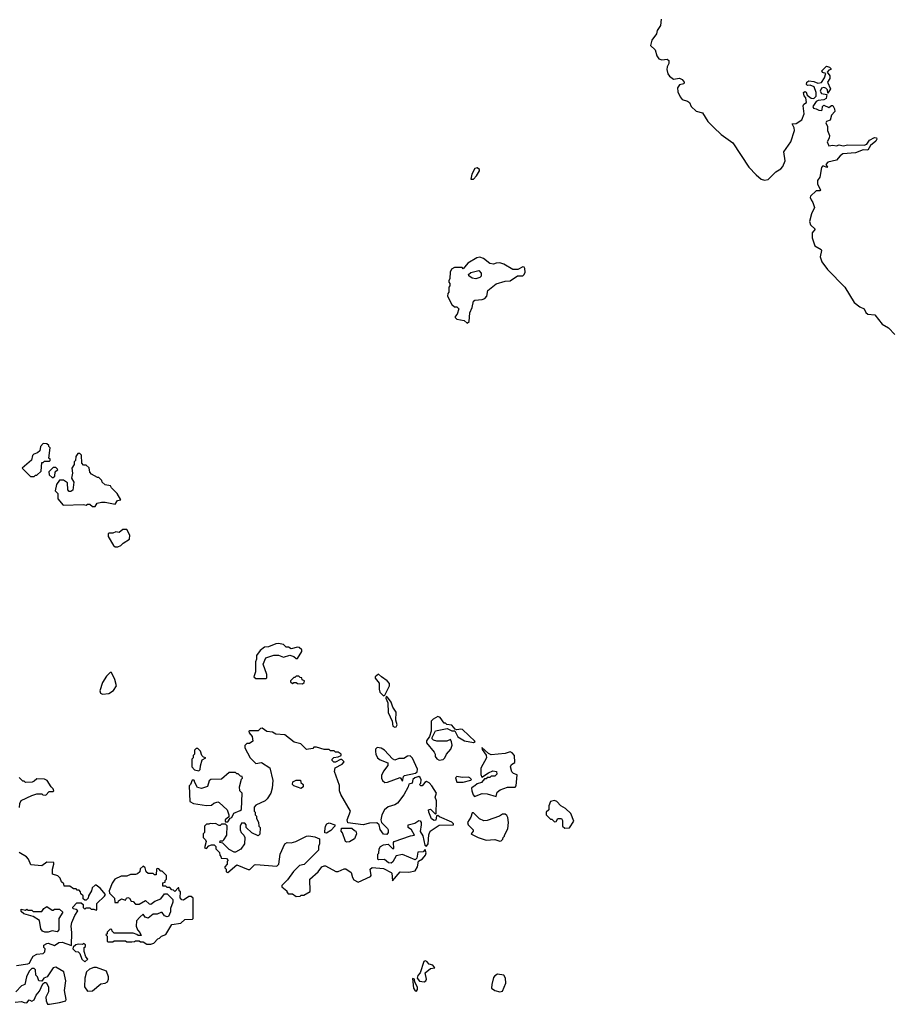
# Model space of a CAD drawing. Extents: x 2219101 to 2444320, y 201258 to 358766.
# Tile 344 of 349: x 2372800 to 2379688, y 340787 to 348570. Entities that reach past the tile are written whole.
import ezdxf

# ---------------------------------------------------------------- set-up
doc = ezdxf.new("R2010")
doc.units = 0

msp = doc.modelspace()

# ---------------------------------------------------------------- linework, layer by layer
at = {"layer": '0CON10XD'}
for points in [[(2377870, 348575), (2377864.4, 348525), (2377836.9, 348485), (2377830.9, 348459.1), (2377795, 348407.5), (2377784.4, 348365), (2377822, 348332), (2377833.6, 348283.6), (2377851.7, 348261.7), (2377875, 348251.4), (2377916.7, 348256.7), (2377928.3, 348248.3), (2377930, 348225), (2377915, 348197.5), (2377913, 348177), (2377921.3, 348141.3), (2377933.4, 348123.4), (2377965, 348101.2), (2378015, 348108.8), (2378035, 348096.7), (2378050, 348075), (2378048, 348062), (2378015, 348053.8), (2377998.6, 348031.4), (2377999.3, 347999.3), (2378019.5, 347959.5), (2378035, 347940), (2378076.7, 347926.7), (2378093.8, 347915), (2378106, 347885), (2378145, 347845.8), (2378195, 347832.5), (2378238.6, 347765), (2378285, 347716.9), (2378343.8, 347663.8), (2378436.3, 347596.3), (2378561.4, 347405), (2378620.8, 347345), (2378659.7, 347309.7), (2378685, 347302.5), (2378713.3, 347306.7), (2378775, 347367.5), (2378815, 347390.8), (2378831.1, 347408.9), (2378848.6, 347455), (2378837.5, 347525), (2378893.8, 347605), (2378922, 347695), (2378920, 347715), (2378903, 347747), (2378935, 347750), (2378981.7, 347778.3), (2378998, 347825), (2378991.7, 347888.3), (2378997, 347903), (2379017.5, 347915), (2379011.7, 347951.7), (2378998.3, 347968.3), (2378992.5, 347995), (2379005, 348002.5), (2379015, 347997.5), (2379023.3, 347973.3), (2379055, 347948.8), (2379075, 347946.7), (2379093.8, 347966.2), (2379092.5, 347995), (2379078.3, 348038.3), (2379045, 348052.5), (2379025, 348050), (2379018.3, 348058.3), (2379020, 348075), (2379035, 348087.5), (2379075, 348082.5), (2379107, 348067), (2379136.1, 348073.9), (2379158.8, 348111.2), (2379170, 348145), (2379145, 348152.5), (2379137.5, 348165), (2379175, 348202.5), (2379200, 348195), (2379210, 348185), (2379210, 348175), (2379195, 348170), (2379180, 348155), (2379202.5, 348125), (2379202.5, 348105), (2379182.5, 348075), (2379206.4, 348023.6), (2379185, 347990), (2379182.5, 348015), (2379169.2, 348029.2), (2379155, 348033.8), (2379135, 348030), (2379126.2, 348005), (2379136.4, 347986.4), (2379177.5, 347977.5), (2379173.6, 347946.4), (2379155, 347936.7), (2379108.8, 347931.2), (2379095, 347923.8), (2379067.5, 347885), (2379071.7, 347871.7), (2379095, 347866.7), (2379113.6, 347853.6), (2379135, 347852.5), (2379141.7, 347858.3), (2379143.3, 347885), (2379155, 347893.3), (2379195, 347876.7), (2379215, 347892.5), (2379225, 347892.5), (2379238.8, 347865), (2379240, 347845), (2379214.4, 347815.6), (2379203.3, 347776.7), (2379174.2, 347765.8), (2379170, 347755), (2379184, 347725), (2379182, 347695), (2379199.4, 347655), (2379197.1, 347632.9), (2379180, 347605), (2379195, 347573.8), (2379225, 347578), (2379255, 347572.9), (2379275, 347580.8), (2379305.9, 347574.1), (2379345, 347580.8), (2379472.9, 347577.1), (2379493, 347587), (2379515, 347616.7), (2379555, 347637.5), (2379570, 347635), (2379572.5, 347625), (2379565, 347610), (2379523.8, 347576.2), (2379501.7, 347538.3), (2379465, 347540), (2379405, 347518.6), (2379305, 347510), (2379282.5, 347495), (2379255, 347460), (2379185, 347443.8), (2379170, 347425), (2379182.5, 347405), (2379179.3, 347400.7), (2379155, 347413.3), (2379145, 347413.3), (2379135, 347402.5), (2379123.8, 347326.2), (2379105, 347300), (2379105, 347270), (2379127.5, 347225), (2379121.7, 347218.3), (2379095, 347216.7), (2379050, 347175), (2379046.7, 347165), (2379053.3, 347145), (2379067.5, 347125), (2379080, 347085), (2379056.7, 347035), (2379040, 346975), (2379049.5, 346949.5), (2379086.7, 346915), (2379061.2, 346885), (2379061.2, 346845), (2379082.1, 346782.1), (2379133.6, 346753.6), (2379136.7, 346745), (2379125.7, 346695), (2379138.9, 346655), (2379184.6, 346594.6), (2379320.6, 346455), (2379395, 346333.3), (2379439.5, 346299.5), (2379472.5, 346285), (2379486.2, 346255), (2379501.7, 346241.7), (2379556.1, 346236.1), (2379615, 346162.5), (2379665, 346133.3), (2379715, 346081.9)], [(2376385, 347310), (2376410.6, 347335), (2376434.2, 347375), (2376434, 347385), (2376415, 347400), (2376397, 347393), (2376371.9, 347348.1), (2376365, 347310), (2376385, 347310)], [(2376335, 346172.5), (2376352.5, 346185), (2376357, 346253), (2376376.2, 346295), (2376386.7, 346345), (2376397.5, 346352.5), (2376455, 346357.5), (2376476, 346365), (2376490.8, 346385), (2376499.5, 346430.5), (2376565, 346482), (2376635, 346504.2), (2376675, 346506.7), (2376733.6, 346546.4), (2376775, 346546.5), (2376786.4, 346555), (2376793.6, 346575), (2376792.5, 346602.5), (2376785.8, 346615), (2376775, 346616.7), (2376735, 346596.2), (2376695.7, 346595.7), (2376625, 346636.7), (2376595, 346647.5), (2376565, 346646.7), (2376545, 346638.8), (2376515, 346643.3), (2376465, 346682.5), (2376435, 346692.5), (2376413.3, 346686.7), (2376340, 346645), (2376305, 346600), (2376295, 346610), (2376235, 346610), (2376211.7, 346598.3), (2376202.5, 346575), (2376200, 346525), (2376190, 346505), (2376190, 346495), (2376200, 346485), (2376200, 346465), (2376190, 346455), (2376190, 346415), (2376183, 346407), (2376180, 346385), (2376215, 346320), (2376235, 346300), (2376255, 346300), (2376270, 346285), (2376257, 346243), (2376240, 346225), (2376240, 346215), (2376255, 346202.5), (2376311.7, 346191.7), (2376335, 346172.5)], [(2376405, 346522.5), (2376375, 346527.5), (2376350, 346545), (2376347.5, 346555), (2376365, 346572.5), (2376427, 346587), (2376447, 346567), (2376447, 346543), (2376437, 346533), (2376405, 346522.5)], [(2372915, 344960), (2372925, 344970), (2372935, 344970), (2372968.3, 345001.7), (2372975, 345070), (2372985, 345070), (2372995, 345080), (2373035, 345080), (2373040, 345085), (2373040, 345095), (2373030, 345105), (2373040, 345185), (2373030, 345195), (2373030, 345205), (2373015, 345217.5), (2372985, 345220), (2372963, 345197), (2372958.3, 345161.7), (2372940, 345145), (2372910, 345135), (2372900, 345125), (2372893, 345087), (2372820, 345025), (2372885, 344960), (2372915, 344960)], [(2373395, 344722.5), (2373411.7, 344748.3), (2373445, 344757.5), (2373475, 344757.5), (2373555, 344740), (2373571.7, 344768.3), (2373600, 344775), (2373570, 344825), (2373525, 344870), (2373516.7, 344886.7), (2373475, 344892.5), (2373450, 344915), (2373448.3, 344928.3), (2373425, 344950), (2373415, 344950), (2373367, 344977), (2373353, 344993), (2373348.3, 345028.3), (2373325, 345050), (2373305, 345050), (2373290, 345065), (2373287, 345127), (2373275, 345140), (2373258.3, 345141.7), (2373243, 345117), (2373240, 345085), (2373230, 345075), (2373230, 345055), (2373212.5, 345025), (2373217.5, 344985), (2373210, 344945), (2373227.5, 344915), (2373218.3, 344851.7), (2373205, 344840), (2373191.7, 344841.7), (2373180, 344855), (2373178.3, 344908.3), (2373145, 344930), (2373115, 344930), (2373090, 344895), (2373080, 344845), (2373100, 344825), (2373101.7, 344781.7), (2373143, 344733), (2373305, 344737.5), (2373325, 344732.5), (2373335, 344740), (2373355, 344740), (2373375, 344722.5), (2373395, 344722.5)], [(2373065, 344950), (2373077, 344963), (2373080, 344995), (2373100, 345015), (2373085, 345030), (2373065, 345030), (2373030, 344995), (2373031.7, 344971.7), (2373055, 344950), (2373065, 344950)], [(2373553, 344403), (2373575, 344403.3), (2373600, 344415), (2373617, 344433), (2373667.5, 344465), (2373670, 344495), (2373645, 344540), (2373615, 344540), (2373585, 344517.5), (2373558.3, 344521.7), (2373535, 344510), (2373505, 344510), (2373500, 344505), (2373500, 344485), (2373540, 344415), (2373553, 344403)], [(2374745, 343362.5), (2374751.7, 343368.3), (2374752.5, 343395), (2374722.5, 343475), (2374743.6, 343526.4), (2374807, 343547), (2374845, 343546.7), (2374885, 343530), (2374935, 343547.5), (2374967, 343537), (2374985, 343520), (2374995, 343520), (2375030, 343575), (2375028.3, 343588.3), (2375007, 343607), (2374995, 343610), (2374945, 343597.5), (2374925, 343610), (2374905, 343610), (2374885, 343630), (2374845, 343640), (2374825, 343637.5), (2374765, 343612.5), (2374735, 343610), (2374700, 343585), (2374670, 343545), (2374670, 343515), (2374662.5, 343495), (2374662.5, 343415), (2374650, 343375), (2374665, 343362.5), (2374745, 343362.5)], [(2373455, 343237.5), (2373505, 343243.8), (2373541.7, 343268.3), (2373563.3, 343305), (2373552.5, 343355), (2373525, 343410), (2373515, 343410), (2373485, 343380), (2373455, 343330), (2373432.5, 343265), (2373437, 343247), (2373455, 343237.5)], [(2375035, 343320), (2375048.3, 343331.7), (2375050, 343345), (2375031.7, 343351.7), (2375028.3, 343368.3), (2375015, 343370), (2375005, 343380), (2374985, 343380), (2374975, 343370), (2374965, 343370), (2374940, 343345), (2374940, 343335), (2374955, 343322.5), (2374965, 343330), (2374985, 343330), (2374995, 343322.5), (2375035, 343320)], [(2375675, 343226.7), (2375685, 343230), (2375722.9, 343305), (2375722.7, 343322.7), (2375703.8, 343345), (2375657.5, 343375), (2375635, 343397.5), (2375610, 343375), (2375610, 343365), (2375640, 343325), (2375639.3, 343279.3), (2375646.7, 343255), (2375675, 343226.7)], [(2375765, 342977.5), (2375775, 342981.4), (2375782.5, 342995), (2375772.1, 343032.1), (2375775.4, 343095.4), (2375749.2, 343135), (2375735.7, 343175), (2375705, 343216.2), (2375695, 343220), (2375693.6, 343206.4), (2375709.5, 343169.5), (2375712, 343095), (2375742.5, 343025), (2375748, 342985), (2375765, 342977.5)], [(2376115, 342716.7), (2376145, 342723.3), (2376160, 342735), (2376173.3, 342765), (2376206.7, 342805), (2376216.7, 342835), (2376211.7, 342861.7), (2376205, 342880), (2376175, 342867.5), (2376095, 342867.5), (2376070, 342875), (2376060, 342885), (2376060, 342895), (2376085, 342950), (2376177, 342967), (2376215, 342950), (2376238.3, 342948.3), (2376261.7, 342901.7), (2376315, 342870), (2376385, 342857.5), (2376400, 342865), (2376298.3, 342958.3), (2376285, 342963.3), (2376255, 342957.5), (2376241.7, 342961.7), (2376215, 342992.5), (2376175, 343000), (2376165, 343010), (2376155, 343010), (2376123, 343053), (2376105, 343062.5), (2376067.7, 343042.3), (2376050, 343025), (2376052.5, 342945), (2376037, 342903), (2376015, 342870), (2376013.3, 342855), (2376075, 342780), (2376082.5, 342765), (2376082.5, 342745), (2376095, 342727.5), (2376115, 342716.7)], [(2374985, 341640), (2375015, 341642.5), (2375025, 341650), (2375045, 341650), (2375095, 341680), (2375092.5, 341775), (2375157.5, 341835), (2375187, 341873), (2375205, 341882.5), (2375215, 341882.5), (2375297, 341837), (2375315, 341836.7), (2375365, 341857.5), (2375377, 341857), (2375418.3, 341828.3), (2375428.3, 341788.3), (2375440.7, 341770.7), (2375475, 341753.3), (2375573, 341797), (2375577.5, 341805), (2375570, 341855), (2375585, 341867.5), (2375675, 341860), (2375735, 341830), (2375740, 341825), (2375745, 341762.5), (2375806.7, 341833.3), (2375875, 341831.2), (2375925, 341841.2), (2375943.3, 341875), (2375951.7, 341918.3), (2375983, 341937), (2376007.5, 341965), (2376012.5, 341985), (2376005, 342010), (2375987, 341993), (2375945, 341990), (2375937.5, 341942.5), (2375925, 341930), (2375825, 341970), (2375775, 341960), (2375747.3, 341912.7), (2375735, 341903.8), (2375715, 341906.2), (2375681.7, 341931.7), (2375635, 341930), (2375630, 341935), (2375630, 341975), (2375637, 341983), (2375640, 342015), (2375650, 342035), (2375675, 342047.5), (2375711.7, 342051.7), (2375745, 342020), (2375755, 342020), (2375752.5, 342065), (2375760, 342075), (2375888.3, 342118.3), (2375920, 342125), (2375895, 342167.5), (2375870, 342185), (2375870, 342205), (2375921.7, 342218.3), (2375955, 342240), (2375965, 342237.5), (2375972.5, 342225), (2375972.5, 342205), (2375963.3, 342153.3), (2375985, 342120), (2376002.5, 342045), (2376015, 342037.5), (2376028.8, 342055), (2376033.9, 342126.1), (2376043.9, 342156.1), (2376115, 342202.5), (2376226.7, 342205), (2376226.7, 342215), (2376215, 342226.7), (2376118.3, 342268.3), (2376105, 342280), (2376092.5, 342277.5), (2376088.3, 342241.7), (2376075, 342240), (2376055, 342252.5), (2376032.5, 342305), (2376030, 342325), (2376045, 342330), (2376085, 342290), (2376090, 342295), (2376092.5, 342395), (2376082.5, 342425), (2376092.5, 342455), (2376057.5, 342515), (2376035, 342537.5), (2376015, 342547.5), (2376000, 342540), (2375980, 342515), (2375970, 342515), (2375960, 342525), (2375970, 342535), (2375971.7, 342561.7), (2375965, 342580), (2375955, 342587.5), (2375921.7, 342578.3), (2375907.5, 342565), (2375900, 342535), (2375875, 342527.5), (2375870, 342505), (2375836.1, 342443.9), (2375785, 342377.5), (2375765, 342363.3), (2375711.7, 342348.3), (2375682.5, 342325), (2375662.5, 342285), (2375652.5, 342245), (2375660, 342225), (2375706.1, 342176.1), (2375712.5, 342165), (2375712.5, 342145), (2375701.7, 342128.3), (2375675, 342132.5), (2375648.3, 342168.3), (2375640, 342205), (2375621.7, 342221.7), (2375565, 342218.8), (2375515, 342205.8), (2375391.7, 342221.7), (2375387.5, 342245), (2375412.5, 342315), (2375336.7, 342445), (2375326.7, 342475), (2375326.1, 342516.1), (2375287, 342627), (2375293.3, 342656.7), (2375347.5, 342685), (2375362.5, 342705), (2375345, 342722.5), (2375335, 342722.5), (2375295, 342700), (2375281.7, 342701.7), (2375270, 342715), (2375270, 342725), (2375281.7, 342738.3), (2375317, 342743), (2375340, 342755), (2375340, 342765), (2375315, 342780), (2375295, 342780), (2375285, 342790), (2375255, 342790), (2375245, 342800), (2375205, 342800), (2375145, 342820), (2375125, 342820), (2375115, 342810), (2375065, 342800), (2375022.5, 342845), (2374969.3, 342859.3), (2374895, 342917.5), (2374825, 342922.5), (2374797, 342937), (2374753, 342943), (2374715, 342970), (2374701.7, 342968.3), (2374685, 342950), (2374615, 342950), (2374610, 342945), (2374613.3, 342933.3), (2374637.5, 342905), (2374641.7, 342868.3), (2374615, 342850), (2374595, 342850), (2374578.3, 342831.7), (2374577.5, 342815), (2374620, 342735), (2374665, 342690), (2374709.3, 342699.3), (2374776.1, 342656.1), (2374801.2, 342555), (2374796, 342495), (2374783.9, 342456.1), (2374755, 342410), (2374740, 342395), (2374665, 342360), (2374653.3, 342345), (2374652.5, 342315), (2374660, 342305), (2374660, 342285), (2374670, 342275), (2374670, 342255), (2374687, 342227), (2374690, 342195), (2374700, 342185), (2374698.3, 342131.7), (2374685, 342120), (2374633, 342143), (2374590, 342185), (2374590, 342205), (2374578.3, 342218.3), (2374551.7, 342218.3), (2374542.5, 342195), (2374543, 342167), (2374550, 342145), (2374570, 342125), (2374580, 342105), (2374576.7, 342055), (2374546.4, 342013.6), (2374505, 341990), (2374495, 341990), (2374455, 342010), (2374405, 342060), (2374380, 342065), (2374385, 342080), (2374405, 342080), (2374413, 342087), (2374437.5, 342125), (2374438.3, 342198.3), (2374425, 342210), (2374395, 342210), (2374385, 342200), (2374375, 342200), (2374347, 342217), (2374325, 342212.5), (2374305, 342217.5), (2374295, 342210), (2374275, 342210), (2374260, 342195), (2374260, 342145), (2374250, 342135), (2374250, 342105), (2374268.3, 342088.3), (2374272.5, 342075), (2374260, 342025), (2374275, 342020), (2374295, 342040), (2374315, 342047.5), (2374337, 342047), (2374350, 342035), (2374350, 342015), (2374378.3, 341988.3), (2374380, 341965), (2374390, 341955), (2374391.7, 341941.7), (2374435, 341940), (2374447.5, 341925), (2374440, 341915), (2374440, 341895), (2374420, 341875), (2374420, 341865), (2374430, 341855), (2374430, 341835), (2374445, 341830), (2374515, 341890), (2374605, 341852.5), (2374617, 341853), (2374655, 341890), (2374665, 341892.5), (2374831.7, 341878.3), (2374846.4, 341893.6), (2374858.8, 341975), (2374893.6, 342056.4), (2374913.6, 342066.4), (2374945, 342063.3), (2374983, 342073), (2375065, 342117.5), (2375085, 342120), (2375131.7, 342111.7), (2375170, 342095), (2375170, 342055), (2375160, 342035), (2375160, 342005), (2375048.3, 341891.7), (2375010, 341885), (2374963.6, 341836.4), (2374915, 341770), (2374870, 341725), (2374870, 341715), (2374910, 341685), (2374910, 341675), (2374921.7, 341661.7), (2374955, 341660), (2374985, 341640)], [(2374215, 342633.3), (2374227, 342643), (2374228.3, 342671.7), (2374241.7, 342718.3), (2374270, 342735), (2374251.7, 342741.7), (2374240, 342755), (2374228.3, 342788.3), (2374208.3, 342808.3), (2374195, 342810), (2374180, 342795), (2374180, 342765), (2374170, 342755), (2374170, 342735), (2374160, 342725), (2374160, 342665), (2374181.7, 342641.7), (2374215, 342633.3)], [(2375685, 342540), (2375705, 342542.5), (2375805, 342580), (2375825, 342550), (2375833, 342587), (2375840, 342595), (2375926.2, 342613.8), (2375940, 342625), (2375943.3, 342645), (2375905, 342732.5), (2375885, 342751.2), (2375865, 342748.8), (2375835, 342731.2), (2375795, 342730), (2375765, 342717.5), (2375745, 342727.5), (2375682.5, 342795), (2375655, 342812.5), (2375623.6, 342816.4), (2375612.5, 342805), (2375611.2, 342785), (2375613.3, 342765), (2375627.5, 342735), (2375648.3, 342718.3), (2375710, 342695), (2375710, 342675), (2375675, 342630), (2375657.5, 342595), (2375657.5, 342575), (2375667.5, 342555), (2375685, 342540)], [(2376565, 342430), (2376572.5, 342465), (2376596.4, 342483.6), (2376655, 342502.5), (2376715, 342503.3), (2376722.5, 342515), (2376731.7, 342601.7), (2376700.7, 342610.7), (2376690, 342625), (2376677.5, 342665), (2376687, 342683), (2376711.7, 342698.3), (2376710, 342755), (2376692.5, 342775), (2376675, 342783.3), (2376635, 342768.8), (2376525, 342760), (2376505, 342770), (2376452.5, 342817.5), (2376455, 342800), (2376487, 342757), (2376487.5, 342735), (2376443.3, 342655), (2376443.3, 342603.3), (2376451.7, 342581.7), (2376505, 342617.5), (2376538.3, 342631.7), (2376568.3, 342628.3), (2376570, 342605), (2376555, 342590), (2376525, 342590), (2376515, 342580), (2376495, 342580), (2376485, 342570), (2376471.7, 342568.3), (2376448.3, 342541.7), (2376415, 342530), (2376397, 342513), (2376385, 342510), (2376370, 342495), (2376372.5, 342475), (2376383, 342443), (2376395, 342430), (2376455, 342453.8), (2376495, 342451.2), (2376565, 342430)], [(2374445, 342230), (2374461.7, 342258.3), (2374477, 342263), (2374490.7, 342299.3), (2374541.7, 342318.3), (2374551.7, 342328.3), (2374557.5, 342455), (2374540, 342475), (2374536.7, 342505), (2374553, 342567), (2374560, 342575), (2374558.3, 342588.3), (2374545, 342590), (2374525, 342610), (2374515, 342610), (2374505, 342620), (2374455, 342620), (2374395, 342567.5), (2374310, 342565), (2374297.5, 342552.5), (2374285, 342510), (2374235, 342492.5), (2374205, 342500), (2374180, 342545), (2374180, 342555), (2374175, 342560), (2374161.7, 342558.3), (2374150, 342525), (2374140, 342515), (2374145, 342390), (2374173.6, 342373.6), (2374275, 342357.5), (2374315, 342360), (2374333, 342377), (2374365, 342386.7), (2374375, 342383.3), (2374440, 342325), (2374452.5, 342285), (2374451.7, 342268.3), (2374422.5, 342245), (2374422.5, 342235), (2374425, 342230), (2374445, 342230)], [(2372798.3, 342341.7), (2372800, 342375), (2372810.7, 342399.3), (2372895, 342437.5), (2372935, 342450), (2372975, 342450), (2372983, 342443), (2373005, 342440), (2373031.7, 342468.3), (2373065, 342470), (2373070, 342475), (2373065, 342490), (2373047, 342507), (2373016.4, 342556.4), (2372995, 342567.5), (2372935, 342570), (2372915, 342550), (2372897, 342543), (2372845, 342540), (2372835, 342550), (2372825, 342550), (2372795, 342580)], [(2375025, 342492.5), (2374965, 342513.3), (2374956.7, 342525), (2374957.5, 342545), (2374985, 342560), (2375018.3, 342558.3), (2375021.7, 342541.7), (2375040, 342525), (2375040, 342505), (2375025, 342492.5)], [(2376253, 342543), (2376305, 342543.3), (2376365, 342560), (2376370, 342565), (2376357, 342577), (2376345, 342582.5), (2376295, 342580), (2376255, 342587.5), (2376243.8, 342576.2), (2376253, 342543)], [(2377108.3, 342178.3), (2377145, 342182.5), (2377178.8, 342235), (2377155.8, 342295.8), (2377112.5, 342335), (2377077, 342357), (2377045, 342390), (2377025, 342397.5), (2376995, 342390), (2376980, 342355), (2376980, 342325), (2376960, 342305), (2376960, 342285), (2376995, 342250), (2377005, 342250), (2377025, 342230), (2377038.3, 342231.7), (2377053, 342257), (2377080, 342255), (2377089.3, 342239.3), (2377090, 342195), (2377108.3, 342178.3)], [(2376595, 342077.5), (2376605, 342080), (2376618.3, 342091.7), (2376620, 342105), (2376630, 342115), (2376630, 342125), (2376657.5, 342175), (2376662.5, 342225), (2376657.5, 342265), (2376649.3, 342279.3), (2376635, 342290), (2376615, 342290), (2376590, 342275), (2376495, 342240), (2376467, 342237), (2376433.9, 342253.9), (2376385, 342300), (2376375, 342300), (2376363.6, 342266.4), (2376337.5, 342225), (2376342.5, 342205), (2376382.5, 342165), (2376382.5, 342155), (2376367.5, 342135), (2376370.7, 342130.7), (2376422.5, 342105), (2376485, 342083.8), (2376555, 342090), (2376595, 342077.5)], [(2375225, 342140), (2375211.7, 342141.7), (2375210, 342155), (2375217.5, 342195), (2375227, 342213), (2375245, 342222.5), (2375290, 342205), (2375290, 342195), (2375259.3, 342160.7), (2375225, 342140)], [(2375385, 342067.5), (2375373.3, 342075), (2375351.7, 342141.7), (2375340, 342155), (2375341.7, 342178.3), (2375425, 342180), (2375445, 342160), (2375457, 342157), (2375462.5, 342135), (2375446.7, 342095), (2375405, 342072), (2375385, 342067.5)], [(2372775, 341094.2), (2372865, 341107.5), (2372876.4, 341113.6), (2372885, 341130), (2372905, 341167.5), (2372935, 341182.5), (2372985, 341190), (2372998.3, 341201.7), (2373000, 341225), (2372990, 341235), (2372990, 341255), (2373013, 341267), (2373025, 341270), (2373075, 341252.5), (2373110, 341275), (2373135, 341277.5), (2373208.3, 341251.7), (2373212.5, 341355), (2373206.7, 341405), (2373211.2, 341435), (2373235, 341490), (2373260, 341525), (2373247, 341537), (2373221.7, 341541.7), (2373220, 341555), (2373251.7, 341588.3), (2373285, 341590), (2373300, 341575), (2373301.7, 341551.7), (2373315, 341540), (2373325, 341550), (2373355, 341550), (2373365, 341540), (2373385, 341540), (2373405, 341530), (2373410, 341535), (2373410, 341585), (2373469.3, 341640.7), (2373477.5, 341655), (2373436.4, 341706.4), (2373405, 341730), (2373395, 341730), (2373371.7, 341708.3), (2373367, 341683), (2373342.5, 341645), (2373340, 341625), (2373325, 341610), (2373315, 341610), (2373301.7, 341621.7), (2373300, 341645), (2373281.7, 341661.7), (2373280, 341675), (2373268.3, 341688.3), (2373255, 341690), (2373245, 341700), (2373225, 341700), (2373195, 341720), (2373151.7, 341721.7), (2373148.3, 341738.3), (2373130, 341755), (2373120, 341785), (2373101.7, 341801.7), (2373060, 341815), (2373057.5, 341855), (2373070, 341895), (2373068.3, 341908.3), (2373015, 341910), (2372975, 341882.5), (2372888.3, 341888.3), (2372870, 341935), (2372853, 341953), (2372795, 341986.7)], [(2373835, 341262.5), (2373858.3, 341271.7), (2373890, 341305), (2373905, 341310), (2373920, 341325), (2373955, 341340), (2374003, 341417), (2374071.7, 341428.3), (2374105, 341457.5), (2374165, 341460), (2374170, 341465), (2374170, 341625), (2374155, 341640), (2374135, 341640), (2374095, 341610), (2374081.7, 341611.7), (2374068.3, 341628.3), (2374070, 341675), (2374060, 341685), (2374058.3, 341708.3), (2374051.7, 341708.3), (2374025, 341680), (2374015, 341690), (2374001.7, 341691.7), (2373985, 341710), (2373965, 341710), (2373955, 341720), (2373931.7, 341721.7), (2373931.7, 341748.3), (2373948.3, 341751.7), (2373950, 341765), (2373960, 341775), (2373960, 341805), (2373925, 341840), (2373915, 341840), (2373898.3, 341858.3), (2373885, 341860), (2373880, 341855), (2373878.3, 341811.7), (2373865, 341810), (2373855, 341820), (2373815, 341820), (2373800, 341835), (2373790, 341865), (2373775, 341880), (2373751.7, 341858.3), (2373750, 341835), (2373731.7, 341818.3), (2373715, 341812.5), (2373675, 341812.5), (2373645, 341800), (2373600.7, 341799.3), (2373552.5, 341775), (2373530, 341745), (2373507.5, 341685), (2373510, 341665), (2373550, 341625), (2373551.7, 341591.7), (2373578.3, 341591.7), (2373580, 341605), (2373605, 341620), (2373635, 341610), (2373643.6, 341626.4), (2373655, 341632.5), (2373667.5, 341625), (2373681.7, 341601.7), (2373695, 341600), (2373715, 341580), (2373745, 341580), (2373795, 341607.5), (2373821.7, 341581.7), (2373835, 341580), (2373866.4, 341603.6), (2373915, 341620), (2373945, 341660), (2373965, 341660), (2374010, 341615), (2374010, 341595), (2373992.5, 341545), (2373991.7, 341518.3), (2373975, 341480), (2373965, 341477.5), (2373945, 341487.5), (2373925, 341512.5), (2373915, 341512.5), (2373885, 341500), (2373855, 341500), (2373815, 341467.5), (2373790, 341475), (2373775, 341500), (2373750, 341475), (2373723, 341447), (2373720, 341405), (2373730, 341375), (2373750, 341355), (2373758.3, 341331.7), (2373735, 341330), (2373725, 341340), (2373695, 341350), (2373545, 341350), (2373530, 341365), (2373528.3, 341378.3), (2373515, 341380), (2373491.7, 341358.3), (2373490, 341345), (2373480, 341335), (2373490, 341325), (2373490, 341285), (2373495, 341280), (2373535, 341280), (2373545, 341290), (2373635, 341290), (2373645, 341280), (2373685, 341280), (2373707, 341283), (2373715, 341290), (2373745, 341290), (2373755, 341280), (2373775, 341280), (2373803, 341263), (2373835, 341262.5)], [(2373025, 341356.7), (2372997, 341357), (2372980, 341365), (2372967.5, 341385), (2372955, 341450), (2372905, 341480), (2372833, 341503), (2372811.7, 341521.7), (2372811.7, 341538.3), (2372845, 341530), (2372855, 341540), (2372865, 341530), (2372895, 341530), (2372905, 341520), (2372975, 341520), (2372990, 341545), (2373015, 341560), (2373055, 341530), (2373065, 341530), (2373075, 341540), (2373115, 341540), (2373140, 341515), (2373110, 341465), (2373110, 341375), (2373095, 341360), (2373055, 341367.5), (2373025, 341356.7)], [(2373315, 341123.8), (2373337.5, 341145), (2373323, 341163), (2373310, 341205), (2373310, 341235), (2373320, 341245), (2373318.3, 341258.3), (2373305, 341267.5), (2373295, 341260), (2373265, 341262.5), (2373243.9, 341256.1), (2373221.7, 341238.3), (2373220, 341225), (2373240, 341205), (2373261.7, 341201.7), (2373275, 341190), (2373290, 341145), (2373315, 341123.8)], [(2375995, 340964), (2376008.3, 340971.7), (2376013.3, 340985), (2376003.4, 341036.6), (2376045, 341070), (2376080, 341075), (2376065, 341097.5), (2376035, 341103.3), (2376016.4, 341126.4), (2376005, 341130), (2375994.3, 341125), (2375963.6, 341036.4), (2375946.7, 341015), (2375940, 340995), (2375960.3, 340970.3), (2375995, 340964)], [(2372765, 340802.9), (2372815, 340809.2), (2372835, 340801.8), (2372855, 340798.6), (2372875, 340822.5), (2372895, 340811.2), (2372915, 340821.2), (2372930, 340860), (2372955, 340890), (2372981.7, 340948.3), (2372995, 340960), (2373008.3, 340958.3), (2373027.5, 340925), (2373026.7, 340885), (2373005.8, 340844.2), (2373008.5, 340815), (2373019.2, 340789.2), (2373035, 340787.1), (2373115, 340801.4), (2373163.3, 340815), (2373165.8, 340824.2), (2373153.1, 340895), (2373163.9, 340973.9), (2373147.5, 341045), (2373085, 341080), (2373063.6, 341076.4), (2373016.4, 341003.6), (2372990, 340995), (2372975, 340970), (2372951.7, 340971.7), (2372940, 341005), (2372927.5, 341017.5), (2372925, 341060), (2372915, 341070), (2372895, 341070), (2372875, 341050), (2372852.5, 341005), (2372840, 340945), (2372815, 340932.5), (2372770, 340885)], [(2373335, 340890), (2373375, 340892.5), (2373441.7, 340948.3), (2373475, 340953.3), (2373492.5, 340965), (2373502.5, 340985), (2373502.5, 341005), (2373485, 341050), (2373407, 341077), (2373385, 341077.5), (2373350, 341065), (2373327, 341043), (2373313.3, 340995), (2373312.5, 340925), (2373335, 340890)], [(2375935, 340891.2), (2375943.8, 340905), (2375942.3, 340922.3), (2375923, 340963), (2375920, 340985), (2375905, 340990), (2375912.5, 340915), (2375925, 340893.8), (2375935, 340891.2)], [(2376595, 340886), (2376615, 340890.9), (2376640, 340955), (2376638, 340995), (2376625, 341017.1), (2376575, 341024.2), (2376555, 341013.1), (2376545, 340999.2), (2376530, 340945), (2376529.1, 340915), (2376555, 340896.6), (2376595, 340886)]]:
    msp.add_lwpolyline(points, dxfattribs=at)

doc.saveas('drawing.dxf')
